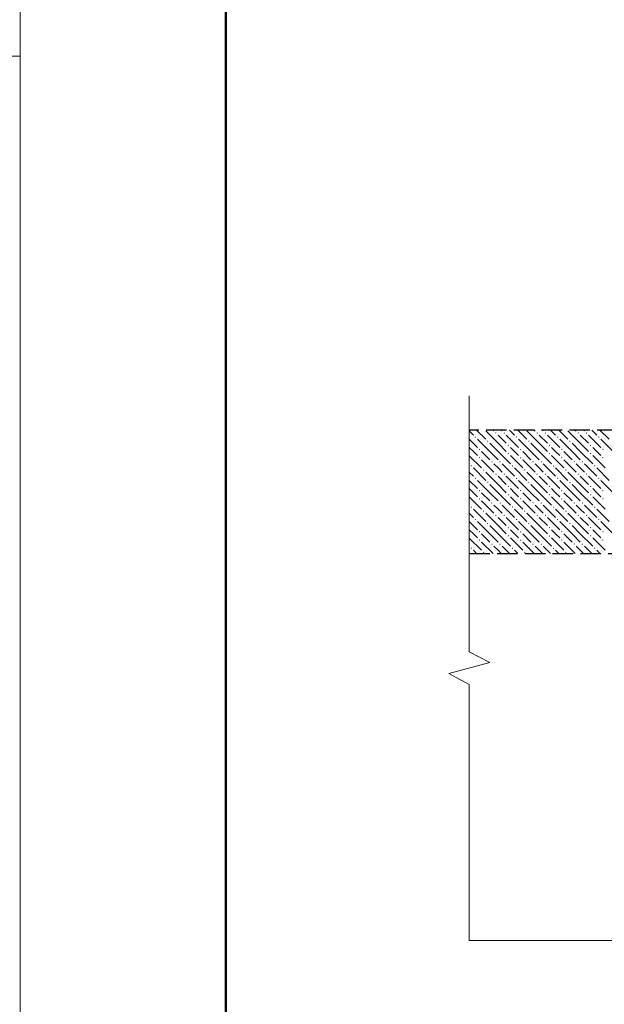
# Model space of a CAD drawing. Header units: millimetres. Extents: x 40580 to 1168286, y -220995 to 81020.
# Tile 259 of 419: x 711864 to 717548, y -107879 to -98313. Entities that reach past the tile are written whole.
import ezdxf

# ---------------------------------------------------------------- set-up
doc = ezdxf.new("R2010")
doc.units = ezdxf.units.MM
doc.linetypes.add('______2', pattern=[270, 200, -70])
doc.layers.add('Standard', color=7, linetype='Continuous', lineweight=25)
doc.layers.add('Примечания', color=7, linetype='Continuous', lineweight=13)
doc.layers.add('ЖБ Стена верхний уровень', color=7, linetype='______2', true_color=0x656565)

msp = doc.modelspace()

# ---------------------------------------------------------------- hatches: boundary and pattern name
at = {"layer": 'ЖБ Стена верхний уровень', "linetype": 'Continuous', "lineweight": -3, "transparency": 33554687}
for points in [[(716488.1, -102328.5), (716494.6, -102322), (716501.1, -102328.5), (716494.6, -102335)], [(716568.1, -102328.5), (716574.6, -102322), (716581.1, -102328.5), (716574.6, -102335)], [(716888.1, -102328.5), (716894.6, -102322), (716901.1, -102328.5), (716894.6, -102335)], [(716968.1, -102328.5), (716974.6, -102322), (716981.1, -102328.5), (716974.6, -102335)], [(717288.1, -102328.5), (717294.6, -102322), (717301.1, -102328.5), (717294.6, -102335)], [(717368.1, -102328.5), (717374.6, -102322), (717381.1, -102328.5), (717374.6, -102335)], [(716288.1, -102368.5), (716294.6, -102362), (716301.1, -102368.5), (716294.6, -102375)], [(716408.1, -102408.5), (716414.6, -102402), (716421.1, -102408.5), (716414.6, -102415)], [(716608.1, -102448.5), (716614.6, -102442), (716621.1, -102448.5), (716614.6, -102455)], [(716688.1, -102368.5), (716694.6, -102362), (716701.1, -102368.5), (716694.6, -102375)], [(716808.1, -102408.5), (716814.6, -102402), (716821.1, -102408.5), (716814.6, -102415)], [(717008.1, -102448.5), (717014.6, -102442), (717021.1, -102448.5), (717014.6, -102455)], [(717088.1, -102368.5), (717094.6, -102362), (717101.1, -102368.5), (717094.6, -102375)], [(717208.1, -102408.5), (717214.6, -102402), (717221.1, -102408.5), (717214.6, -102415)], [(717408.1, -102448.5), (717414.6, -102442), (717421.1, -102448.5), (717414.6, -102455)], [(717488.1, -102368.5), (717494.6, -102362), (717501.1, -102368.5), (717494.6, -102375)], [(716328.1, -102488.5), (716334.6, -102482), (716341.1, -102488.5), (716334.6, -102495)], [(716608.1, -102528.5), (716614.6, -102522), (716621.1, -102528.5), (716614.6, -102535)], [(716728.1, -102488.5), (716734.6, -102482), (716741.1, -102488.5), (716734.6, -102495)], [(717008.1, -102528.5), (717014.6, -102522), (717021.1, -102528.5), (717014.6, -102535)], [(717128.1, -102488.5), (717134.6, -102482), (717141.1, -102488.5), (717134.6, -102495)], [(717408.1, -102528.5), (717414.6, -102522), (717421.1, -102528.5), (717414.6, -102535)], [(717528.1, -102488.5), (717534.6, -102482), (717541.1, -102488.5), (717534.6, -102495)], [(716248.1, -102648.5), (716254.6, -102642), (716261.1, -102648.5), (716254.6, -102655)], [(716328.1, -102568.5), (716334.6, -102562), (716341.1, -102568.5), (716334.6, -102575)], [(716448.1, -102608.5), (716454.6, -102602), (716461.1, -102608.5), (716454.6, -102615)], [(716528.1, -102608.5), (716534.6, -102602), (716541.1, -102608.5), (716534.6, -102615)], [(716648.1, -102648.5), (716654.6, -102642), (716661.1, -102648.5), (716654.6, -102655)], [(716728.1, -102568.5), (716734.6, -102562), (716741.1, -102568.5), (716734.6, -102575)], [(716848.1, -102608.5), (716854.6, -102602), (716861.1, -102608.5), (716854.6, -102615)], [(716928.1, -102608.5), (716934.6, -102602), (716941.1, -102608.5), (716934.6, -102615)], [(717048.1, -102648.5), (717054.6, -102642), (717061.1, -102648.5), (717054.6, -102655)], [(717128.1, -102568.5), (717134.6, -102562), (717141.1, -102568.5), (717134.6, -102575)], [(717248.1, -102608.5), (717254.6, -102602), (717261.1, -102608.5), (717254.6, -102615)], [(717328.1, -102608.5), (717334.6, -102602), (717341.1, -102608.5), (717334.6, -102615)], [(717448.1, -102648.5), (717454.6, -102642), (717461.1, -102648.5), (717454.6, -102655)], [(717528.1, -102568.5), (717534.6, -102562), (717541.1, -102568.5), (717534.6, -102575)], [(716368.1, -102688.5), (716374.6, -102682), (716381.1, -102688.5), (716374.6, -102695)], [(716488.1, -102728.5), (716494.6, -102722), (716501.1, -102728.5), (716494.6, -102735)], [(716568.1, -102728.5), (716574.6, -102722), (716581.1, -102728.5), (716574.6, -102735)], [(716768.1, -102688.5), (716774.6, -102682), (716781.1, -102688.5), (716774.6, -102695)], [(716888.1, -102728.5), (716894.6, -102722), (716901.1, -102728.5), (716894.6, -102735)], [(716968.1, -102728.5), (716974.6, -102722), (716981.1, -102728.5), (716974.6, -102735)], [(717168.1, -102688.5), (717174.6, -102682), (717181.1, -102688.5), (717174.6, -102695)], [(717288.1, -102728.5), (717294.6, -102722), (717301.1, -102728.5), (717294.6, -102735)], [(717368.1, -102728.5), (717374.6, -102722), (717381.1, -102728.5), (717374.6, -102735)], [(716288.1, -102768.5), (716294.6, -102762), (716301.1, -102768.5), (716294.6, -102775)], [(716408.1, -102808.5), (716414.6, -102802), (716421.1, -102808.5), (716414.6, -102815)], [(716688.1, -102768.5), (716694.6, -102762), (716701.1, -102768.5), (716694.6, -102775)], [(716808.1, -102808.5), (716814.6, -102802), (716821.1, -102808.5), (716814.6, -102815)], [(717088.1, -102768.5), (717094.6, -102762), (717101.1, -102768.5), (717094.6, -102775)], [(717208.1, -102808.5), (717214.6, -102802), (717221.1, -102808.5), (717214.6, -102815)], [(717488.1, -102768.5), (717494.6, -102762), (717501.1, -102768.5), (717494.6, -102775)], [(716328.1, -102888.5), (716334.6, -102882), (716341.1, -102888.5), (716334.6, -102895)], [(716608.1, -102848.5), (716614.6, -102842), (716621.1, -102848.5), (716614.6, -102855)], [(716608.1, -102928.5), (716614.6, -102922), (716621.1, -102928.5), (716614.6, -102935)], [(716728.1, -102888.5), (716734.6, -102882), (716741.1, -102888.5), (716734.6, -102895)], [(717008.1, -102848.5), (717014.6, -102842), (717021.1, -102848.5), (717014.6, -102855)], [(717008.1, -102928.5), (717014.6, -102922), (717021.1, -102928.5), (717014.6, -102935)], [(717128.1, -102888.5), (717134.6, -102882), (717141.1, -102888.5), (717134.6, -102895)], [(717408.1, -102848.5), (717414.6, -102842), (717421.1, -102848.5), (717414.6, -102855)], [(717408.1, -102928.5), (717414.6, -102922), (717421.1, -102928.5), (717414.6, -102935)], [(717528.1, -102888.5), (717534.6, -102882), (717541.1, -102888.5), (717534.6, -102895)], [(716328.1, -102968.5), (716334.6, -102962), (716341.1, -102968.5), (716334.6, -102975)], [(716448.1, -103008.5), (716454.6, -103002), (716461.1, -103008.5), (716454.6, -103015)], [(716528.1, -103008.5), (716534.6, -103002), (716541.1, -103008.5), (716534.6, -103015)], [(716728.1, -102968.5), (716734.6, -102962), (716741.1, -102968.5), (716734.6, -102975)], [(716848.1, -103008.5), (716854.6, -103002), (716861.1, -103008.5), (716854.6, -103015)], [(716928.1, -103008.5), (716934.6, -103002), (716941.1, -103008.5), (716934.6, -103015)], [(717128.1, -102968.5), (717134.6, -102962), (717141.1, -102968.5), (717134.6, -102975)], [(717248.1, -103008.5), (717254.6, -103002), (717261.1, -103008.5), (717254.6, -103015)], [(717328.1, -103008.5), (717334.6, -103002), (717341.1, -103008.5), (717334.6, -103015)], [(717528.1, -102968.5), (717534.6, -102962), (717541.1, -102968.5), (717534.6, -102975)], [(716248.1, -103048.5), (716254.6, -103042), (716261.1, -103048.5), (716254.6, -103055)], [(716368.1, -103088.5), (716374.6, -103082), (716381.1, -103088.5), (716374.6, -103095)], [(716488.1, -103128.5), (716494.6, -103122), (716501.1, -103128.5), (716494.6, -103135)], [(716568.1, -103128.5), (716574.6, -103122), (716581.1, -103128.5), (716574.6, -103135)], [(716648.1, -103048.5), (716654.6, -103042), (716661.1, -103048.5), (716654.6, -103055)], [(716768.1, -103088.5), (716774.6, -103082), (716781.1, -103088.5), (716774.6, -103095)], [(716888.1, -103128.5), (716894.6, -103122), (716901.1, -103128.5), (716894.6, -103135)], [(716968.1, -103128.5), (716974.6, -103122), (716981.1, -103128.5), (716974.6, -103135)], [(717048.1, -103048.5), (717054.6, -103042), (717061.1, -103048.5), (717054.6, -103055)], [(717168.1, -103088.5), (717174.6, -103082), (717181.1, -103088.5), (717174.6, -103095)], [(717288.1, -103128.5), (717294.6, -103122), (717301.1, -103128.5), (717294.6, -103135)], [(717368.1, -103128.5), (717374.6, -103122), (717381.1, -103128.5), (717374.6, -103135)], [(717448.1, -103048.5), (717454.6, -103042), (717461.1, -103048.5), (717454.6, -103055)], [(716288.1, -103168.5), (716294.6, -103162), (716301.1, -103168.5), (716294.6, -103175)], [(716408.1, -103208.5), (716414.6, -103202), (716421.1, -103208.5), (716414.6, -103215)], [(716688.1, -103168.5), (716694.6, -103162), (716701.1, -103168.5), (716694.6, -103175)], [(716808.1, -103208.5), (716814.6, -103202), (716821.1, -103208.5), (716814.6, -103215)], [(717088.1, -103168.5), (717094.6, -103162), (717101.1, -103168.5), (717094.6, -103175)], [(717208.1, -103208.5), (717214.6, -103202), (717221.1, -103208.5), (717214.6, -103215)], [(717488.1, -103168.5), (717494.6, -103162), (717501.1, -103168.5), (717494.6, -103175)], [(716328.1, -103288.5), (716334.6, -103282), (716341.1, -103288.5), (716334.6, -103295)], [(716608.1, -103248.5), (716614.6, -103242), (716621.1, -103248.5), (716614.6, -103255)], [(716728.1, -103288.5), (716734.6, -103282), (716741.1, -103288.5), (716734.6, -103295)], [(717008.1, -103248.5), (717014.6, -103242), (717021.1, -103248.5), (717014.6, -103255)], [(717128.1, -103288.5), (717134.6, -103282), (717141.1, -103288.5), (717134.6, -103295)], [(717408.1, -103248.5), (717414.6, -103242), (717421.1, -103248.5), (717414.6, -103255)], [(717528.1, -103288.5), (717534.6, -103282), (717541.1, -103288.5), (717534.6, -103295)], [(716328.1, -103368.5), (716334.6, -103362), (716341.1, -103368.5), (716334.6, -103375)], [(716448.1, -103408.5), (716454.6, -103402), (716461.1, -103408.5), (716454.6, -103415)], [(716528.1, -103408.5), (716534.6, -103402), (716541.1, -103408.5), (716534.6, -103415)], [(716608.1, -103328.5), (716614.6, -103322), (716621.1, -103328.5), (716614.6, -103335)], [(716728.1, -103368.5), (716734.6, -103362), (716741.1, -103368.5), (716734.6, -103375)], [(716848.1, -103408.5), (716854.6, -103402), (716861.1, -103408.5), (716854.6, -103415)], [(716928.1, -103408.5), (716934.6, -103402), (716941.1, -103408.5), (716934.6, -103415)], [(717008.1, -103328.5), (717014.6, -103322), (717021.1, -103328.5), (717014.6, -103335)], [(717128.1, -103368.5), (717134.6, -103362), (717141.1, -103368.5), (717134.6, -103375)], [(717248.1, -103408.5), (717254.6, -103402), (717261.1, -103408.5), (717254.6, -103415)], [(717328.1, -103408.5), (717334.6, -103402), (717341.1, -103408.5), (717334.6, -103415)], [(717408.1, -103328.5), (717414.6, -103322), (717421.1, -103328.5), (717414.6, -103335)], [(717528.1, -103368.5), (717534.6, -103362), (717541.1, -103368.5), (717534.6, -103375)], [(716248.1, -103448.5), (716254.6, -103442), (716261.1, -103448.5), (716254.6, -103455)], [(716368.1, -103488.5), (716374.6, -103482), (716381.1, -103488.5), (716374.6, -103495)], [(716648.1, -103448.5), (716654.6, -103442), (716661.1, -103448.5), (716654.6, -103455)], [(716768.1, -103488.5), (716774.6, -103482), (716781.1, -103488.5), (716774.6, -103495)], [(717048.1, -103448.5), (717054.6, -103442), (717061.1, -103448.5), (717054.6, -103455)], [(717168.1, -103488.5), (717174.6, -103482), (717181.1, -103488.5), (717174.6, -103495)], [(717448.1, -103448.5), (717454.6, -103442), (717461.1, -103448.5), (717454.6, -103455)]]:
    msp.add_hatch(color=7, dxfattribs=at).paths.add_polyline_path(points, flags=16)

# ---------------------------------------------------------------- linework, layer by layer
at = {"layer": 'Standard', "color": 7, "linetype": 'Continuous', "lineweight": 13, "transparency": 33554687}
for points in [[(711868.3, -128368.4), (741568.3, -128368.4), (741568.3, -86368.4), (711868.3, -86368.4), (711868.3, -128368.4)], [(669868.3, -128368.4), (711868.3, -128368.4), (711868.3, -98668.4), (669868.3, -98668.4), (669868.3, -128368.4)]]:
    msp.add_lwpolyline(points, close=True, dxfattribs=at)
at = {"layer": 'Standard', "color": 7, "linetype": 'Continuous', "lineweight": 50, "transparency": 33554687}
msp.add_lwpolyline([(713868.3, -86868.4), (741068.3, -86868.4), (741068.3, -127868.4), (713868.3, -127868.4), (713868.3, -86868.4)], close=True, dxfattribs=at)
at = {"layer": 'ЖБ Стена верхний уровень', "color": 251, "linetype": '______2', "lineweight": -3, "true_color": 0x656565, "transparency": 33554687}
for p, q in [((719568.4, -102299.6), (716235.1, -102299.6)), ((716235.1, -103499.6), (720768.4, -103499.6))]:
    msp.add_line(p, q, dxfattribs=at)
at = {"layer": 'ЖБ Стена верхний уровень', "color": 9, "linetype": 'Continuous', "lineweight": -3, "true_color": 0xc7c7c7, "transparency": 33554687}
for p, q in [((716235.1, -102309), (716274.6, -102348.5)), ((716305.7, -102299.6), (716394.6, -102388.5)), ((716514.6, -102428.5), (716394.6, -102308.5)), ((716465.7, -102299.6), (716474.6, -102308.5)), ((716514.6, -102348.5), (716594.6, -102428.5)), ((716554.6, -102308.5), (716545.7, -102299.6)), ((716594.6, -102348.5), (716714.6, -102468.5)), ((716625.7, -102299.6), (716674.6, -102348.5)), ((716705.7, -102299.6), (716794.6, -102388.5)), ((716914.6, -102428.5), (716794.6, -102308.5)), ((716865.7, -102299.6), (716874.6, -102308.5)), ((716914.6, -102348.5), (716994.6, -102428.5)), ((716954.6, -102308.5), (716945.7, -102299.6)), ((716994.6, -102348.5), (717114.6, -102468.5)), ((717025.7, -102299.6), (717074.6, -102348.5)), ((717105.7, -102299.6), (717194.6, -102388.5)), ((717314.6, -102428.5), (717194.6, -102308.5)), ((717265.7, -102299.6), (717274.6, -102308.5)), ((717314.6, -102348.5), (717394.6, -102428.5)), ((717354.6, -102308.5), (717345.7, -102299.6)), ((717394.6, -102348.5), (717514.6, -102468.5)), ((717425.7, -102299.6), (717474.6, -102348.5)), ((717505.7, -102299.6), (717594.6, -102388.5)), ((716235.1, -102389), (716314.6, -102468.5)), ((716434.6, -102508.5), (716314.6, -102388.5)), ((716434.6, -102428.5), (716514.6, -102508.5)), ((716514.6, -102428.5), (716594.6, -102508.5)), ((716834.6, -102508.5), (716714.6, -102388.5)), ((716834.6, -102428.5), (716914.6, -102508.5)), ((716914.6, -102428.5), (716994.6, -102508.5)), ((717234.6, -102508.5), (717114.6, -102388.5)), ((717234.6, -102428.5), (717314.6, -102508.5)), ((717314.6, -102428.5), (717394.6, -102508.5)), ((717634.6, -102508.5), (717514.6, -102388.5)), ((716274.6, -102508.5), (716235.1, -102469)), ((716235.1, -102549), (716354.6, -102668.5)), ((716314.6, -102548.5), (716274.6, -102508.5)), ((716354.6, -102508.5), (716434.6, -102588.5)), ((716434.6, -102508.5), (716514.6, -102588.5)), ((716514.6, -102508.5), (716634.6, -102628.5)), ((716674.6, -102508.5), (716634.6, -102468.5)), ((716634.6, -102548.5), (716754.6, -102668.5)), ((716714.6, -102548.5), (716674.6, -102508.5)), ((716754.6, -102508.5), (716834.6, -102588.5)), ((716834.6, -102508.5), (716914.6, -102588.5)), ((716914.6, -102508.5), (717034.6, -102628.5)), ((717074.6, -102508.5), (717034.6, -102468.5)), ((717034.6, -102548.5), (717154.6, -102668.5)), ((717114.6, -102548.5), (717074.6, -102508.5)), ((717154.6, -102508.5), (717234.6, -102588.5)), ((717234.6, -102508.5), (717314.6, -102588.5)), ((717314.6, -102508.5), (717434.6, -102628.5)), ((717474.6, -102508.5), (717434.6, -102468.5)), ((717434.6, -102548.5), (717554.6, -102668.5)), ((717514.6, -102548.5), (717474.6, -102508.5)), ((716354.6, -102588.5), (716474.6, -102708.5)), ((716514.6, -102668.5), (716474.6, -102628.5)), ((716554.6, -102628.5), (716674.6, -102748.5)), ((716754.6, -102588.5), (716874.6, -102708.5)), ((716914.6, -102668.5), (716874.6, -102628.5)), ((716954.6, -102628.5), (717074.6, -102748.5)), ((717154.6, -102588.5), (717274.6, -102708.5)), ((717314.6, -102668.5), (717274.6, -102628.5)), ((717354.6, -102628.5), (717474.6, -102748.5)), ((716235.1, -102709), (716274.6, -102748.5)), ((716274.6, -102668.5), (716394.6, -102788.5)), ((716514.6, -102828.5), (716394.6, -102708.5)), ((716554.6, -102708.5), (716514.6, -102668.5)), ((716674.6, -102668.5), (716794.6, -102788.5)), ((716914.6, -102828.5), (716794.6, -102708.5)), ((716954.6, -102708.5), (716914.6, -102668.5)), ((717074.6, -102668.5), (717194.6, -102788.5)), ((717314.6, -102828.5), (717194.6, -102708.5)), ((717354.6, -102708.5), (717314.6, -102668.5)), ((717474.6, -102668.5), (717594.6, -102788.5)), ((716235.1, -102789), (716314.6, -102868.5)), ((716434.6, -102908.5), (716314.6, -102788.5)), ((716434.6, -102828.5), (716514.6, -102908.5)), ((716514.6, -102748.5), (716594.6, -102828.5)), ((716514.6, -102828.5), (716594.6, -102908.5)), ((716594.6, -102748.5), (716714.6, -102868.5)), ((716834.6, -102908.5), (716714.6, -102788.5)), ((716834.6, -102828.5), (716914.6, -102908.5)), ((716914.6, -102748.5), (716994.6, -102828.5)), ((716914.6, -102828.5), (716994.6, -102908.5)), ((716994.6, -102748.5), (717114.6, -102868.5)), ((717234.6, -102908.5), (717114.6, -102788.5)), ((717234.6, -102828.5), (717314.6, -102908.5)), ((717314.6, -102748.5), (717394.6, -102828.5)), ((717314.6, -102828.5), (717394.6, -102908.5)), ((717394.6, -102748.5), (717514.6, -102868.5)), ((717634.6, -102908.5), (717514.6, -102788.5)), ((716274.6, -102908.5), (716235.1, -102869)), ((716314.6, -102948.5), (716274.6, -102908.5)), ((716354.6, -102908.5), (716434.6, -102988.5)), ((716434.6, -102908.5), (716514.6, -102988.5)), ((716514.6, -102908.5), (716634.6, -103028.5)), ((716674.6, -102908.5), (716634.6, -102868.5)), ((716714.6, -102948.5), (716674.6, -102908.5)), ((716754.6, -102908.5), (716834.6, -102988.5)), ((716834.6, -102908.5), (716914.6, -102988.5)), ((716914.6, -102908.5), (717034.6, -103028.5)), ((717074.6, -102908.5), (717034.6, -102868.5)), ((717114.6, -102948.5), (717074.6, -102908.5)), ((717154.6, -102908.5), (717234.6, -102988.5)), ((717234.6, -102908.5), (717314.6, -102988.5)), ((717314.6, -102908.5), (717434.6, -103028.5)), ((717474.6, -102908.5), (717434.6, -102868.5)), ((717514.6, -102948.5), (717474.6, -102908.5)), ((716235.1, -102949), (716354.6, -103068.5)), ((716354.6, -102988.5), (716474.6, -103108.5)), ((716634.6, -102948.5), (716754.6, -103068.5)), ((716754.6, -102988.5), (716874.6, -103108.5)), ((717034.6, -102948.5), (717154.6, -103068.5)), ((717154.6, -102988.5), (717274.6, -103108.5)), ((717434.6, -102948.5), (717554.6, -103068.5)), ((716235.1, -103109), (716274.6, -103148.5)), ((716274.6, -103068.5), (716394.6, -103188.5)), ((716514.6, -103228.5), (716394.6, -103108.5)), ((716514.6, -103068.5), (716474.6, -103028.5)), ((716554.6, -103108.5), (716514.6, -103068.5)), ((716554.6, -103028.5), (716674.6, -103148.5)), ((716674.6, -103068.5), (716794.6, -103188.5)), ((716914.6, -103228.5), (716794.6, -103108.5)), ((716914.6, -103068.5), (716874.6, -103028.5)), ((716954.6, -103108.5), (716914.6, -103068.5)), ((716954.6, -103028.5), (717074.6, -103148.5)), ((717074.6, -103068.5), (717194.6, -103188.5)), ((717314.6, -103228.5), (717194.6, -103108.5)), ((717314.6, -103068.5), (717274.6, -103028.5)), ((717354.6, -103108.5), (717314.6, -103068.5)), ((717354.6, -103028.5), (717474.6, -103148.5)), ((717474.6, -103068.5), (717594.6, -103188.5)), ((716235.1, -103189), (716314.6, -103268.5)), ((716434.6, -103308.5), (716314.6, -103188.5)), ((716514.6, -103148.5), (716594.6, -103228.5)), ((716594.6, -103148.5), (716714.6, -103268.5)), ((716834.6, -103308.5), (716714.6, -103188.5)), ((716914.6, -103148.5), (716994.6, -103228.5)), ((716994.6, -103148.5), (717114.6, -103268.5)), ((717234.6, -103308.5), (717114.6, -103188.5)), ((717314.6, -103148.5), (717394.6, -103228.5)), ((717394.6, -103148.5), (717514.6, -103268.5)), ((717634.6, -103308.5), (717514.6, -103188.5)), ((716274.6, -103308.5), (716235.1, -103269)), ((716314.6, -103348.5), (716274.6, -103308.5)), ((716354.6, -103308.5), (716434.6, -103388.5)), ((716434.6, -103228.5), (716514.6, -103308.5)), ((716434.6, -103308.5), (716514.6, -103388.5)), ((716514.6, -103228.5), (716594.6, -103308.5)), ((716514.6, -103308.5), (716634.6, -103428.5)), ((716674.6, -103308.5), (716634.6, -103268.5)), ((716714.6, -103348.5), (716674.6, -103308.5)), ((716754.6, -103308.5), (716834.6, -103388.5)), ((716834.6, -103228.5), (716914.6, -103308.5)), ((716834.6, -103308.5), (716914.6, -103388.5)), ((716914.6, -103228.5), (716994.6, -103308.5)), ((716914.6, -103308.5), (717034.6, -103428.5)), ((717074.6, -103308.5), (717034.6, -103268.5)), ((717114.6, -103348.5), (717074.6, -103308.5)), ((717154.6, -103308.5), (717234.6, -103388.5)), ((717234.6, -103228.5), (717314.6, -103308.5)), ((717234.6, -103308.5), (717314.6, -103388.5)), ((717314.6, -103228.5), (717394.6, -103308.5)), ((717314.6, -103308.5), (717434.6, -103428.5)), ((717474.6, -103308.5), (717434.6, -103268.5)), ((717514.6, -103348.5), (717474.6, -103308.5)), ((716235.1, -103349), (716354.6, -103468.5)), ((716354.6, -103388.5), (716465.7, -103499.6)), ((716634.6, -103348.5), (716754.6, -103468.5)), ((716754.6, -103388.5), (716865.7, -103499.6)), ((717034.6, -103348.5), (717154.6, -103468.5)), ((717154.6, -103388.5), (717265.7, -103499.6)), ((717434.6, -103348.5), (717554.6, -103468.5)), ((716274.6, -103468.5), (716305.7, -103499.6)), ((716514.6, -103468.5), (716474.6, -103428.5)), ((716545.7, -103499.6), (716514.6, -103468.5)), ((716554.6, -103428.5), (716625.7, -103499.6)), ((716674.6, -103468.5), (716705.7, -103499.6)), ((716914.6, -103468.5), (716874.6, -103428.5)), ((716945.7, -103499.6), (716914.6, -103468.5)), ((716954.6, -103428.5), (717025.7, -103499.6)), ((717074.6, -103468.5), (717105.7, -103499.6)), ((717314.6, -103468.5), (717274.6, -103428.5)), ((717345.7, -103499.6), (717314.6, -103468.5)), ((717354.6, -103428.5), (717425.7, -103499.6)), ((717474.6, -103468.5), (717505.7, -103499.6))]:
    msp.add_line(p, q, dxfattribs=at)
at = {"layer": 'Примечания', "color": 7, "linetype": 'Continuous', "lineweight": 13, "transparency": 33554687}
for p, q in [((716235.1, -101966.3), (716235.1, -104454)), ((716235.1, -104454), (716435.1, -104559.8)), ((716435.1, -104559.8), (716035.1, -104665.7)), ((716035.1, -104665.7), (716235.1, -104771.5)), ((716235.1, -104771.5), (716235.1, -107259.3)), ((716235.1, -107259.3), (718256.1, -107259.3)), ((716235.1, -107259.3), (716235.1, -107259.3))]:
    msp.add_line(p, q, dxfattribs=at)

doc.saveas('drawing.dxf')
